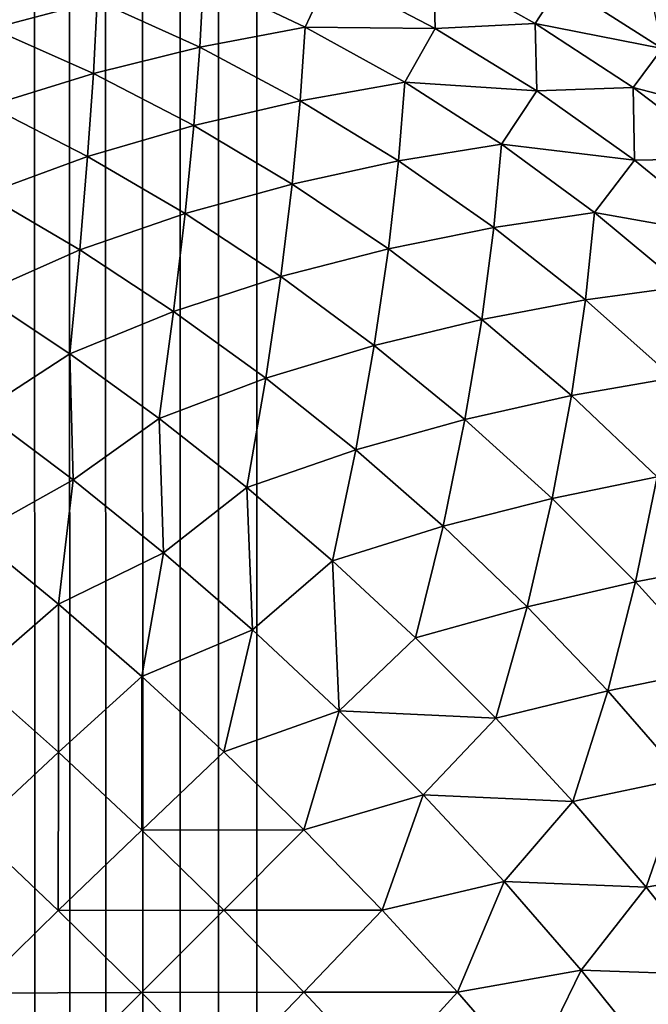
# Model space of a CAD drawing. Extents: x -226 to 226, y -900 to 900.
# Tile 704 of 729: x 167.895 to 168.836, y 877.06 to 878.533. Entities that reach past the tile are written whole.
import ezdxf

# ---------------------------------------------------------------- set-up
doc = ezdxf.new("R2010")
doc.units = 0
doc.header["$LTSCALE"] = 65.185185
for name, color, linetype in [('182', 7, 'CONTINUOUS'), ('183', 7, 'CONTINUOUS'), ('302', 7, 'CONTINUOUS')]:
    doc.layers.add(name, color=color, linetype=linetype)

msp = doc.modelspace()

# ---------------------------------------------------------------- linework, layer by layer
at = {"layer": '182', "color": 7, "linetype": 'CONTINUOUS'}
for points in [[(167.7629, 900, 2.0797), (167.5, 0, 2.65), (168.25, 0, 1.9), (167.7629, 900, 2.0797)], [(167.8092, 900, 2.0432), (167.7629, 900, 2.0797), (168.25, 0, 1.9), (167.8092, 900, 2.0432)], [(167.8581, 900, 2.0105), (167.8092, 900, 2.0432), (168.25, 0, 1.9), (167.8581, 900, 2.0105)], [(167.9095, 900, 1.9817), (167.8581, 900, 2.0105), (168.25, 0, 1.9), (167.9095, 900, 1.9817)], [(167.963, 900, 1.9571), (167.9095, 900, 1.9817), (168.25, 0, 1.9), (167.963, 900, 1.9571)], [(168.0182, 900, 1.9367), (167.963, 900, 1.9571), (168.25, 0, 1.9), (168.0182, 900, 1.9367)], [(168.0749, 900, 1.9207), (168.0182, 900, 1.9367), (168.25, 0, 1.9), (168.0749, 900, 1.9207)], [(168.1327, 900, 1.9092), (168.0749, 900, 1.9207), (168.25, 0, 1.9), (168.1327, 900, 1.9092)], [(168.1912, 900, 1.9023), (168.1327, 900, 1.9092), (168.25, 0, 1.9), (168.1912, 900, 1.9023)], [(168.25, 900, 1.9), (168.1912, 900, 1.9023), (168.25, 0, 1.9), (168.25, 900, 1.9)]]:
    msp.add_3dface(points, dxfattribs=at)
at = {"layer": '183', "color": 7, "linetype": 'CONTINUOUS'}
for points in [[(174.25, 900, 1.9), (168.25, 900, 1.9), (168.25, 0, 1.9), (174.25, 900, 1.9)], [(174.25, 900, 1.9), (168.25, 0, 1.9), (174.25, 0, 1.9), (174.25, 900, 1.9)]]:
    msp.add_3dface(points, dxfattribs=at)
at = {"layer": '302', "color": 7, "linetype": 'CONTINUOUS'}
for points in [[(168.0114, 878.5617, -24.0141), (167.8536, 878.5202, -24.0976), (167.8564, 878.6205, -23.9559), (168.0114, 878.5617, -24.0141)], [(168.5172, 878.5203, -23.8441), (168.3601, 878.6023, -23.8115), (168.5147, 878.6128, -23.6836), (168.5172, 878.5203, -23.8441)], [(168.6667, 878.5275, -23.7077), (168.5172, 878.5203, -23.8441), (168.5147, 878.6128, -23.6836), (168.6667, 878.5275, -23.7077)], [(168.6667, 878.5275, -23.7077), (168.5147, 878.6128, -23.6836), (168.7053, 878.587, -23.5479), (168.6667, 878.5275, -23.7077)], [(168.1647, 878.4921, -24.0647), (168.0114, 878.5617, -24.0141), (168.1702, 878.5946, -23.9163), (168.1647, 878.4921, -24.0647)], [(168.3227, 878.5223, -23.9576), (168.1647, 878.4921, -24.0647), (168.1702, 878.5946, -23.9163), (168.3227, 878.5223, -23.9576)], [(168.3227, 878.5223, -23.9576), (168.1702, 878.5946, -23.9163), (168.3601, 878.6023, -23.8115), (168.3227, 878.5223, -23.9576)], [(168.5172, 878.5203, -23.8441), (168.3227, 878.5223, -23.9576), (168.3601, 878.6023, -23.8115), (168.5172, 878.5203, -23.8441)], [(168.8567, 878.4904, -23.564), (168.6667, 878.5275, -23.7077), (168.7053, 878.587, -23.5479), (168.8567, 878.4904, -23.564)], [(168.8567, 878.4904, -23.564), (168.7053, 878.587, -23.5479), (168.839, 878.5742, -23.3928), (168.8567, 878.4904, -23.564)], [(168.0056, 878.4528, -24.1575), (167.8536, 878.5202, -24.0976), (168.0114, 878.5617, -24.0141), (168.0056, 878.4528, -24.1575)], [(168.1647, 878.4921, -24.0647), (168.0056, 878.4528, -24.1575), (168.0114, 878.5617, -24.0141), (168.1647, 878.4921, -24.0647)], [(168.0056, 878.4528, -24.1575), (167.8493, 878.4044, -24.2371), (167.8536, 878.5202, -24.0976), (168.0056, 878.4528, -24.1575)], [(168.3152, 878.412, -24.1073), (168.1647, 878.4921, -24.0647), (168.3227, 878.5223, -23.9576), (168.3152, 878.412, -24.1073)], [(168.4716, 878.4396, -23.9916), (168.3152, 878.412, -24.1073), (168.3227, 878.5223, -23.9576), (168.4716, 878.4396, -23.9916)], [(168.4716, 878.4396, -23.9916), (168.3227, 878.5223, -23.9576), (168.5172, 878.5203, -23.8441), (168.4716, 878.4396, -23.9916)], [(168.6693, 878.427, -23.8696), (168.4716, 878.4396, -23.9916), (168.5172, 878.5203, -23.8441), (168.6693, 878.427, -23.8696)], [(168.6693, 878.427, -23.8696), (168.5172, 878.5203, -23.8441), (168.6667, 878.5275, -23.7077), (168.6693, 878.427, -23.8696)], [(168.8131, 878.4316, -23.7259), (168.6693, 878.427, -23.8696), (168.6667, 878.5275, -23.7077), (168.8131, 878.4316, -23.7259)], [(168.8131, 878.4316, -23.7259), (168.6667, 878.5275, -23.7077), (168.8567, 878.4904, -23.564), (168.8131, 878.4316, -23.7259)], [(168.1557, 878.375, -24.2088), (168.0056, 878.4528, -24.1575), (168.1647, 878.4921, -24.0647), (168.1557, 878.375, -24.2088)], [(168.3152, 878.412, -24.1073), (168.1557, 878.375, -24.2088), (168.1647, 878.4921, -24.0647), (168.3152, 878.412, -24.1073)], [(169.0011, 878.3829, -23.5748), (168.8131, 878.4316, -23.7259), (168.8567, 878.4904, -23.564), (169.0011, 878.3829, -23.5748)], [(167.9969, 878.3286, -24.2967), (167.8493, 878.4044, -24.2371), (168.0056, 878.4528, -24.1575), (167.9969, 878.3286, -24.2967)], [(168.1557, 878.375, -24.2088), (167.9969, 878.3286, -24.2967), (168.0056, 878.4528, -24.1575), (168.1557, 878.375, -24.2088)], [(168.4622, 878.322, -24.1417), (168.3152, 878.412, -24.1073), (168.4716, 878.4396, -23.9916), (168.4622, 878.322, -24.1417)], [(168.6162, 878.347, -24.0183), (168.4622, 878.322, -24.1417), (168.4716, 878.4396, -23.9916), (168.6162, 878.347, -24.0183)], [(168.6162, 878.347, -24.0183), (168.4716, 878.4396, -23.9916), (168.6693, 878.427, -23.8696), (168.6162, 878.347, -24.0183)], [(168.8154, 878.3232, -23.8879), (168.6693, 878.427, -23.8696), (168.8131, 878.4316, -23.7259), (168.8154, 878.3232, -23.8879)], [(168.953, 878.3255, -23.7381), (168.8154, 878.3232, -23.8879), (168.8131, 878.4316, -23.7259), (168.953, 878.3255, -23.7381)], [(168.953, 878.3255, -23.7381), (168.8131, 878.4316, -23.7259), (169.0011, 878.3829, -23.5748), (168.953, 878.3255, -23.7381)], [(168.8154, 878.3232, -23.8879), (168.6162, 878.347, -24.0183), (168.6693, 878.427, -23.8696), (168.8154, 878.3232, -23.8879)], [(167.9969, 878.3286, -24.2967), (167.8434, 878.2721, -24.3727), (167.8493, 878.4044, -24.2371), (167.9969, 878.3286, -24.2967)], [(168.3032, 878.2874, -24.2512), (168.1557, 878.375, -24.2088), (168.3152, 878.412, -24.1073), (168.3032, 878.2874, -24.2512)], [(168.4622, 878.322, -24.1417), (168.3032, 878.2874, -24.2512), (168.3152, 878.412, -24.1073), (168.4622, 878.322, -24.1417)], [(168.1429, 878.2432, -24.3469), (167.9969, 878.3286, -24.2967), (168.1557, 878.375, -24.2088), (168.1429, 878.2432, -24.3469)], [(168.3032, 878.2874, -24.2512), (168.1429, 878.2432, -24.3469), (168.1557, 878.375, -24.2088), (168.3032, 878.2874, -24.2512)], [(168.6046, 878.2224, -24.1676), (168.4622, 878.322, -24.1417), (168.6162, 878.347, -24.0183), (168.6046, 878.2224, -24.1676)], [(168.7554, 878.245, -24.0375), (168.6046, 878.2224, -24.1676), (168.6162, 878.347, -24.0183), (168.7554, 878.245, -24.0375)], [(168.7554, 878.245, -24.0375), (168.6162, 878.347, -24.0183), (168.8154, 878.3232, -23.8879), (168.7554, 878.245, -24.0375)], [(167.9854, 878.1887, -24.4298), (167.8434, 878.2721, -24.3727), (167.9969, 878.3286, -24.2967), (167.9854, 878.1887, -24.4298)], [(168.1429, 878.2432, -24.3469), (167.9854, 878.1887, -24.4298), (167.9969, 878.3286, -24.2967), (168.1429, 878.2432, -24.3469)], [(168.4471, 878.1904, -24.2844), (168.3032, 878.2874, -24.2512), (168.4622, 878.322, -24.1417), (168.4471, 878.1904, -24.2844)], [(168.6046, 878.2224, -24.1676), (168.4471, 878.1904, -24.2844), (168.4622, 878.322, -24.1417), (168.6046, 878.2224, -24.1676)], [(168.9547, 878.2094, -23.899), (168.7554, 878.245, -24.0375), (168.8154, 878.3232, -23.8879), (168.9547, 878.2094, -23.899)], [(168.9547, 878.2094, -23.899), (168.8154, 878.3232, -23.8879), (168.953, 878.3255, -23.7381), (168.9547, 878.2094, -23.899)], [(168.2862, 878.1488, -24.3874), (168.1429, 878.2432, -24.3469), (168.3032, 878.2874, -24.2512), (168.2862, 878.1488, -24.3874)], [(168.4471, 878.1904, -24.2844), (168.2862, 878.1488, -24.3874), (168.3032, 878.2874, -24.2512), (168.4471, 878.1904, -24.2844)], [(167.9854, 878.1887, -24.4298), (167.8358, 878.1226, -24.5021), (167.8434, 878.2721, -24.3727), (167.9854, 878.1887, -24.4298)], [(168.1257, 878.0968, -24.477), (167.9854, 878.1887, -24.4298), (168.1429, 878.2432, -24.3469), (168.1257, 878.0968, -24.477)], [(168.2862, 878.1488, -24.3874), (168.1257, 878.0968, -24.477), (168.1429, 878.2432, -24.3469), (168.2862, 878.1488, -24.3874)], [(168.7419, 878.114, -24.185), (168.6046, 878.2224, -24.1676), (168.7554, 878.245, -24.0375), (168.7419, 878.114, -24.185)], [(168.8887, 878.1342, -24.0491), (168.7419, 878.114, -24.185), (168.7554, 878.245, -24.0375), (168.8887, 878.1342, -24.0491)], [(168.8887, 878.1342, -24.0491), (168.7554, 878.245, -24.0375), (168.9547, 878.2094, -23.899), (168.8887, 878.1342, -24.0491)], [(168.5867, 878.0846, -24.3083), (168.4471, 878.1904, -24.2844), (168.6046, 878.2224, -24.1676), (168.5867, 878.0846, -24.3083)], [(168.7419, 878.114, -24.185), (168.5867, 878.0846, -24.3083), (168.6046, 878.2224, -24.1676), (168.7419, 878.114, -24.185)], [(167.9706, 878.0332, -24.5546), (167.8358, 878.1226, -24.5021), (167.9854, 878.1887, -24.4298), (167.9706, 878.0332, -24.5546)], [(168.1257, 878.0968, -24.477), (167.9706, 878.0332, -24.5546), (167.9854, 878.1887, -24.4298), (168.1257, 878.0968, -24.477)], [(168.426, 878.0458, -24.418), (168.2862, 878.1488, -24.3874), (168.4471, 878.1904, -24.2844), (168.426, 878.0458, -24.418)], [(168.5867, 878.0846, -24.3083), (168.426, 878.0458, -24.418), (168.4471, 878.1904, -24.2844), (168.5867, 878.0846, -24.3083)], [(168.2636, 877.9968, -24.514), (168.1257, 878.0968, -24.477), (168.2862, 878.1488, -24.3874), (168.2636, 877.9968, -24.514)], [(168.426, 878.0458, -24.418), (168.2636, 877.9968, -24.514), (168.2862, 878.1488, -24.3874), (168.426, 878.0458, -24.418)], [(168.873, 877.9973, -24.1937), (168.7419, 878.114, -24.185), (168.8887, 878.1342, -24.0491), (168.873, 877.9973, -24.1937)], [(167.9706, 878.0332, -24.5546), (167.8381, 877.9473, -24.6275), (167.8358, 878.1226, -24.5021), (167.9706, 878.0332, -24.5546)], [(168.7209, 877.9707, -24.3227), (168.5867, 878.0846, -24.3083), (168.7419, 878.114, -24.185), (168.7209, 877.9707, -24.3227)], [(168.873, 877.9973, -24.1937), (168.7209, 877.9707, -24.3227), (168.7419, 878.114, -24.185), (168.873, 877.9973, -24.1937)], [(168.1039, 877.9365, -24.5968), (167.9706, 878.0332, -24.5546), (168.1257, 878.0968, -24.477), (168.1039, 877.9365, -24.5968)], [(168.2636, 877.9968, -24.514), (168.1039, 877.9365, -24.5968), (168.1257, 878.0968, -24.477), (168.2636, 877.9968, -24.514)], [(168.5616, 877.935, -24.4385), (168.426, 878.0458, -24.418), (168.5867, 878.0846, -24.3083), (168.5616, 877.935, -24.4385)], [(168.7209, 877.9707, -24.3227), (168.5616, 877.935, -24.4385), (168.5867, 878.0846, -24.3083), (168.7209, 877.9707, -24.3227)], [(168.3983, 877.8894, -24.5406), (168.2636, 877.9968, -24.514), (168.426, 878.0458, -24.418), (168.3983, 877.8894, -24.5406)], [(168.5616, 877.935, -24.4385), (168.3983, 877.8894, -24.5406), (168.426, 878.0458, -24.418), (168.5616, 877.935, -24.4385)], [(167.9752, 877.8448, -24.6757), (167.8381, 877.9473, -24.6275), (167.9706, 878.0332, -24.5546), (167.9752, 877.8448, -24.6757)], [(168.1039, 877.9365, -24.5968), (167.9752, 877.8448, -24.6757), (167.9706, 878.0332, -24.5546), (168.1039, 877.9365, -24.5968)], [(168.235, 877.833, -24.6288), (168.1039, 877.9365, -24.5968), (168.2636, 877.9968, -24.514), (168.235, 877.833, -24.6288)], [(168.3983, 877.8894, -24.5406), (168.235, 877.833, -24.6288), (168.2636, 877.9968, -24.514), (168.3983, 877.8894, -24.5406)], [(168.8492, 877.8492, -24.3275), (168.7209, 877.9707, -24.3227), (168.873, 877.9973, -24.1937), (168.8492, 877.8492, -24.3275)], [(168.6921, 877.8168, -24.4488), (168.5616, 877.935, -24.4385), (168.7209, 877.9707, -24.3227), (168.6921, 877.8168, -24.4488)], [(168.8492, 877.8492, -24.3275), (168.6921, 877.8168, -24.4488), (168.7209, 877.9707, -24.3227), (168.8492, 877.8492, -24.3275)], [(167.9752, 877.8448, -24.6757), (167.8273, 877.7618, -24.7363), (167.8381, 877.9473, -24.6275), (167.9752, 877.8448, -24.6757)], [(168.1107, 877.7356, -24.7122), (167.9752, 877.8448, -24.6757), (168.1039, 877.9365, -24.5968), (168.1107, 877.7356, -24.7122)], [(168.235, 877.833, -24.6288), (168.1107, 877.7356, -24.7122), (168.1039, 877.9365, -24.5968), (168.235, 877.833, -24.6288)], [(168.5289, 877.7752, -24.5566), (168.3983, 877.8894, -24.5406), (168.5616, 877.935, -24.4385), (168.5289, 877.7752, -24.5566)], [(168.6921, 877.8168, -24.4488), (168.5289, 877.7752, -24.5566), (168.5616, 877.935, -24.4385), (168.6921, 877.8168, -24.4488)], [(168.3632, 877.7233, -24.6501), (168.235, 877.833, -24.6288), (168.3983, 877.8894, -24.5406), (168.3632, 877.7233, -24.6501)], [(168.5289, 877.7752, -24.5566), (168.3632, 877.7233, -24.6501), (168.3983, 877.8894, -24.5406), (168.5289, 877.7752, -24.5566)], [(167.9533, 877.6586, -24.7753), (167.8273, 877.7618, -24.7363), (167.9752, 877.8448, -24.6757), (167.9533, 877.6586, -24.7753)], [(168.1107, 877.7356, -24.7122), (167.9533, 877.6586, -24.7753), (167.9752, 877.8448, -24.6757), (168.1107, 877.7356, -24.7122)], [(168.8168, 877.6921, -24.4488), (168.6921, 877.8168, -24.4488), (168.8492, 877.8492, -24.3275), (168.8168, 877.6921, -24.4488)], [(168.9707, 877.7209, -24.3227), (168.8168, 877.6921, -24.4488), (168.8492, 877.8492, -24.3275), (168.9707, 877.7209, -24.3227)], [(168.2437, 877.6201, -24.7366), (168.1107, 877.7356, -24.7122), (168.235, 877.833, -24.6288), (168.2437, 877.6201, -24.7366)], [(168.3632, 877.7233, -24.6501), (168.2437, 877.6201, -24.7366), (168.235, 877.833, -24.6288), (168.3632, 877.7233, -24.6501)], [(168.6548, 877.6548, -24.5619), (168.5289, 877.7752, -24.5566), (168.6921, 877.8168, -24.4488), (168.6548, 877.6548, -24.5619)], [(168.8168, 877.6921, -24.4488), (168.6548, 877.6548, -24.5619), (168.6921, 877.8168, -24.4488), (168.8168, 877.6921, -24.4488)], [(168.4878, 877.608, -24.6609), (168.3632, 877.7233, -24.6501), (168.5289, 877.7752, -24.5566), (168.4878, 877.608, -24.6609)], [(168.6548, 877.6548, -24.5619), (168.4878, 877.608, -24.6609), (168.5289, 877.7752, -24.5566), (168.6548, 877.6548, -24.5619)], [(167.9533, 877.6586, -24.7753), (167.8274, 877.5491, -24.8337), (167.8273, 877.7618, -24.7363), (167.9533, 877.6586, -24.7753)], [(168.078, 877.5503, -24.8034), (167.9533, 877.6586, -24.7753), (168.1107, 877.7356, -24.7122), (168.078, 877.5503, -24.8034)], [(168.2437, 877.6201, -24.7366), (168.078, 877.5503, -24.8034), (168.1107, 877.7356, -24.7122), (168.2437, 877.6201, -24.7366)], [(168.3735, 877.4992, -24.7488), (168.2437, 877.6201, -24.7366), (168.3632, 877.7233, -24.6501), (168.3735, 877.4992, -24.7488)], [(168.4878, 877.608, -24.6609), (168.3735, 877.4992, -24.7488), (168.3632, 877.7233, -24.6501), (168.4878, 877.608, -24.6609)], [(168.935, 877.5616, -24.4385), (168.8168, 877.6921, -24.4488), (168.9707, 877.7209, -24.3227), (168.935, 877.5616, -24.4385)], [(168.7752, 877.5289, -24.5566), (168.6548, 877.6548, -24.5619), (168.8168, 877.6921, -24.4488), (168.7752, 877.5289, -24.5566)], [(168.935, 877.5616, -24.4385), (168.7752, 877.5289, -24.5566), (168.8168, 877.6921, -24.4488), (168.935, 877.5616, -24.4385)], [(167.9535, 877.4369, -24.864), (167.8274, 877.5491, -24.8337), (167.9533, 877.6586, -24.7753), (167.9535, 877.4369, -24.864)], [(168.078, 877.5503, -24.8034), (167.9535, 877.4369, -24.864), (167.9533, 877.6586, -24.7753), (168.078, 877.5503, -24.8034)], [(168.608, 877.4878, -24.6609), (168.4878, 877.608, -24.6609), (168.6548, 877.6548, -24.5619), (168.608, 877.4878, -24.6609)], [(168.7752, 877.5289, -24.5566), (168.608, 877.4878, -24.6609), (168.6548, 877.6548, -24.5619), (168.7752, 877.5289, -24.5566)], [(168.2007, 877.4375, -24.8202), (168.078, 877.5503, -24.8034), (168.2437, 877.6201, -24.7366), (168.2007, 877.4375, -24.8202)], [(168.3735, 877.4992, -24.7488), (168.2007, 877.4375, -24.8202), (168.2437, 877.6201, -24.7366), (168.3735, 877.4992, -24.7488)], [(168.608, 877.4878, -24.6609), (168.3735, 877.4992, -24.7488), (168.4878, 877.608, -24.6609), (168.608, 877.4878, -24.6609)], [(168.8894, 877.3983, -24.5406), (168.7752, 877.5289, -24.5566), (168.935, 877.5616, -24.4385), (168.8894, 877.3983, -24.5406)], [(167.9535, 877.4369, -24.864), (167.827, 877.3196, -24.9113), (167.8274, 877.5491, -24.8337), (167.9535, 877.4369, -24.864)], [(168.0782, 877.3205, -24.8822), (167.9535, 877.4369, -24.864), (168.078, 877.5503, -24.8034), (168.0782, 877.3205, -24.8822)], [(168.2007, 877.4375, -24.8202), (168.0782, 877.3205, -24.8822), (168.078, 877.5503, -24.8034), (168.2007, 877.4375, -24.8202)], [(168.7233, 877.3632, -24.6501), (168.608, 877.4878, -24.6609), (168.7752, 877.5289, -24.5566), (168.7233, 877.3632, -24.6501)], [(168.8894, 877.3983, -24.5406), (168.7233, 877.3632, -24.6501), (168.7752, 877.5289, -24.5566), (168.8894, 877.3983, -24.5406)], [(168.3207, 877.3207, -24.8259), (168.2007, 877.4375, -24.8202), (168.3735, 877.4992, -24.7488), (168.3207, 877.3207, -24.8259)], [(168.4992, 877.3735, -24.7488), (168.3207, 877.3207, -24.8259), (168.3735, 877.4992, -24.7488), (168.4992, 877.3735, -24.7488)], [(168.4992, 877.3735, -24.7488), (168.3735, 877.4992, -24.7488), (168.608, 877.4878, -24.6609), (168.4992, 877.3735, -24.7488)], [(168.7233, 877.3632, -24.6501), (168.4992, 877.3735, -24.7488), (168.608, 877.4878, -24.6609), (168.7233, 877.3632, -24.6501)], [(167.9531, 877.2001, -24.9307), (167.827, 877.3196, -24.9113), (167.9535, 877.4369, -24.864), (167.9531, 877.2001, -24.9307)], [(168.0782, 877.3205, -24.8822), (167.9531, 877.2001, -24.9307), (167.9535, 877.4369, -24.864), (168.0782, 877.3205, -24.8822)], [(168.3207, 877.3207, -24.8259), (168.0782, 877.3205, -24.8822), (168.2007, 877.4375, -24.8202), (168.3207, 877.3207, -24.8259)], [(168.833, 877.235, -24.6288), (168.7233, 877.3632, -24.6501), (168.8894, 877.3983, -24.5406), (168.833, 877.235, -24.6288)], [(168.9968, 877.2636, -24.514), (168.833, 877.235, -24.6288), (168.8894, 877.3983, -24.5406), (168.9968, 877.2636, -24.514)], [(168.4375, 877.2007, -24.8202), (168.3207, 877.3207, -24.8259), (168.4992, 877.3735, -24.7488), (168.4375, 877.2007, -24.8202)], [(168.6201, 877.2437, -24.7366), (168.4375, 877.2007, -24.8202), (168.4992, 877.3735, -24.7488), (168.6201, 877.2437, -24.7366)], [(168.6201, 877.2437, -24.7366), (168.4992, 877.3735, -24.7488), (168.7233, 877.3632, -24.6501), (168.6201, 877.2437, -24.7366)], [(168.833, 877.235, -24.6288), (168.6201, 877.2437, -24.7366), (168.7233, 877.3632, -24.6501), (168.833, 877.235, -24.6288)], [(167.9531, 877.2001, -24.9307), (167.8266, 877.0765, -24.9654), (167.827, 877.3196, -24.9113), (167.9531, 877.2001, -24.9307)], [(168.2007, 877.2007, -24.8883), (167.9531, 877.2001, -24.9307), (168.0782, 877.3205, -24.8822), (168.2007, 877.2007, -24.8883)], [(168.2007, 877.2007, -24.8883), (168.0782, 877.3205, -24.8822), (168.3207, 877.3207, -24.8259), (168.2007, 877.2007, -24.8883)], [(168.4375, 877.2007, -24.8202), (168.2007, 877.2007, -24.8883), (168.3207, 877.3207, -24.8259), (168.4375, 877.2007, -24.8202)], [(168.9365, 877.1039, -24.5968), (168.833, 877.235, -24.6288), (168.9968, 877.2636, -24.514), (168.9365, 877.1039, -24.5968)], [(168.5503, 877.078, -24.8034), (168.4375, 877.2007, -24.8202), (168.6201, 877.2437, -24.7366), (168.5503, 877.078, -24.8034)], [(168.7356, 877.1107, -24.7122), (168.5503, 877.078, -24.8034), (168.6201, 877.2437, -24.7366), (168.7356, 877.1107, -24.7122)], [(168.7356, 877.1107, -24.7122), (168.6201, 877.2437, -24.7366), (168.833, 877.235, -24.6288), (168.7356, 877.1107, -24.7122)], [(168.9365, 877.1039, -24.5968), (168.7356, 877.1107, -24.7122), (168.833, 877.235, -24.6288), (168.9365, 877.1039, -24.5968)], [(168.0777, 877.0777, -24.9371), (167.8266, 877.0765, -24.9654), (167.9531, 877.2001, -24.9307), (168.0777, 877.0777, -24.9371)], [(168.0777, 877.0777, -24.9371), (167.9531, 877.2001, -24.9307), (168.2007, 877.2007, -24.8883), (168.0777, 877.0777, -24.9371)], [(168.3205, 877.0782, -24.8822), (168.0777, 877.0777, -24.9371), (168.2007, 877.2007, -24.8883), (168.3205, 877.0782, -24.8822)], [(168.3205, 877.0782, -24.8822), (168.2007, 877.2007, -24.8883), (168.4375, 877.2007, -24.8202), (168.3205, 877.0782, -24.8822)], [(168.5503, 877.078, -24.8034), (168.3205, 877.0782, -24.8822), (168.4375, 877.2007, -24.8202), (168.5503, 877.078, -24.8034)], [(168.6586, 876.9533, -24.7753), (168.5503, 877.078, -24.8034), (168.7356, 877.1107, -24.7122), (168.6586, 876.9533, -24.7753)], [(168.8448, 876.9752, -24.6757), (168.6586, 876.9533, -24.7753), (168.7356, 877.1107, -24.7122), (168.8448, 876.9752, -24.6757)], [(168.8448, 876.9752, -24.6757), (168.7356, 877.1107, -24.7122), (168.9365, 877.1039, -24.5968), (168.8448, 876.9752, -24.6757)], [(167.9523, 876.9523, -24.9722), (167.7, 876.9497, -24.9864), (167.8266, 877.0765, -24.9654), (167.9523, 876.9523, -24.9722)], [(167.9523, 876.9523, -24.9722), (167.8266, 877.0765, -24.9654), (168.0777, 877.0777, -24.9371), (167.9523, 876.9523, -24.9722)], [(168.2001, 876.9531, -24.9307), (167.9523, 876.9523, -24.9722), (168.0777, 877.0777, -24.9371), (168.2001, 876.9531, -24.9307)], [(168.2001, 876.9531, -24.9307), (168.0777, 877.0777, -24.9371), (168.3205, 877.0782, -24.8822), (168.2001, 876.9531, -24.9307)], [(168.4369, 876.9535, -24.864), (168.2001, 876.9531, -24.9307), (168.3205, 877.0782, -24.8822), (168.4369, 876.9535, -24.864)], [(168.4369, 876.9535, -24.864), (168.3205, 877.0782, -24.8822), (168.5503, 877.078, -24.8034), (168.4369, 876.9535, -24.864)], [(168.6586, 876.9533, -24.7753), (168.4369, 876.9535, -24.864), (168.5503, 877.078, -24.8034), (168.6586, 876.9533, -24.7753)]]:
    msp.add_3dface(points, dxfattribs=at)

doc.saveas('drawing.dxf')
